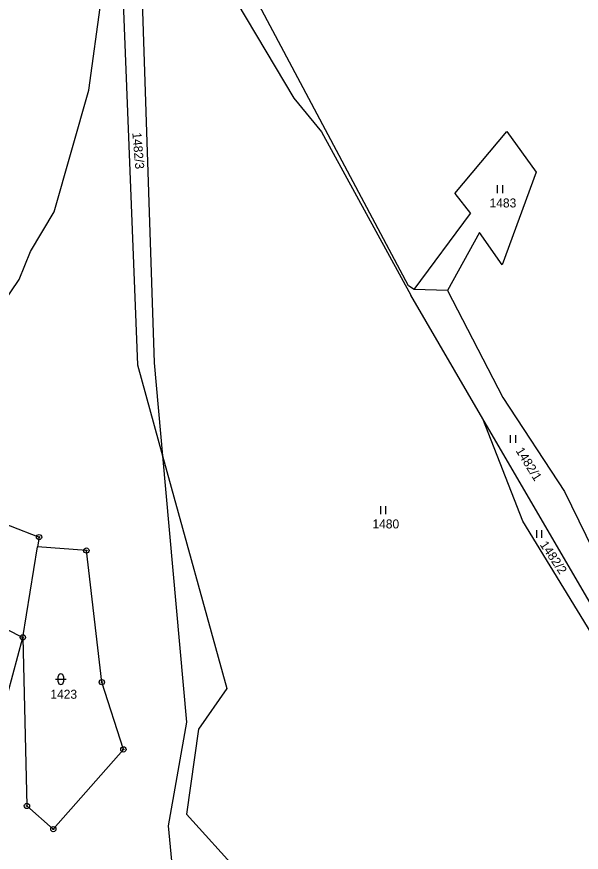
# Model space of a CAD drawing. Extents: x -439246 to -433691, y -1130252 to -1121148.
# Drawn here: x -437614.6 to -437507.7, y -1123200.9 to -1123042.8 of the extents above; entities that cross this region are included whole.
import ezdxf

# ---------------------------------------------------------------- set-up
doc = ezdxf.new("R2010")
doc.units = 0
for name, color, linetype in [('Vrstva 1', 7, 'Continuous'), ('Vrstva 18', 7, 'Continuous'), ('Vrstva 24', 7, 'Continuous'), ('Vrstva 25', 7, 'Continuous'), ('Vrstva 52', 7, 'Continuous')]:
    doc.layers.add(name, color=color, linetype=linetype)

msp = doc.modelspace()

# ---------------------------------------------------------------- linework, layer by layer
at = {"layer": 'Vrstva 1'}
msp.add_line((-437492.26, -1123177.38), (-437526.35, -1123118.9), dxfattribs=at)
for points in [[(-437591.74, -1123013.28), (-437588.55, -1123108.29)], [(-437588.98, -1123013.12), (-437562.13, -1123058.26)], [(-437540.41, -1123093.74), (-437581.8, -1123015.94)], [(-437595.25, -1123019.34), (-437591.71, -1123108.71)], [(-437562.13, -1123058.26), (-437556.91, -1123064.64)], [(-437556.91, -1123064.64), (-437539.97, -1123095.53)], [(-437531.64, -1123076.25), (-437521.8, -1123064.58)], [(-437521.8, -1123064.58), (-437516.25, -1123072.26)], [(-437516.25, -1123072.26), (-437522.66, -1123089.78)], [(-437531.64, -1123076.25), (-437528.65, -1123080.05)], [(-437539.36, -1123094.43), (-437528.65, -1123080.05)], [(-437526.95, -1123083.67), (-437533.05, -1123094.63)], [(-437522.66, -1123089.78), (-437526.95, -1123083.67)], [(-437539.36, -1123094.43), (-437540.41, -1123093.74)], [(-437533.05, -1123094.63), (-437539.36, -1123094.43)], [(-437533.05, -1123094.63), (-437522.58, -1123114.85)], [(-437526.35, -1123118.9), (-437539.97, -1123095.53)], [(-437591.71, -1123108.71), (-437586.97, -1123125.92)], [(-437588.55, -1123108.29), (-437586.97, -1123125.92)], [(-437522.58, -1123114.85), (-437510.87, -1123132.67)], [(-437518.78, -1123138.24), (-437526.35, -1123118.9)], [(-437586.97, -1123125.92), (-437574.83, -1123169.92)], [(-437586.97, -1123125.92), (-437582.44, -1123176.27)], [(-437632.35, -1123132.72), (-437610.35, -1123141.27)], [(-437510.87, -1123132.67), (-437490.69, -1123173.94)], [(-437492.22, -1123181.61), (-437518.78, -1123138.24)], [(-437610.35, -1123141.27), (-437610.65, -1123143.13)], [(-437613.42, -1123160.24), (-437610.65, -1123143.13)], [(-437601.39, -1123143.81), (-437610.65, -1123143.13)], [(-437598.46, -1123168.7), (-437601.39, -1123143.81)], [(-437629.47, -1123152.11), (-437613.42, -1123160.24)], [(-437619.17, -1123181.42), (-437613.42, -1123160.24)], [(-437613.42, -1123160.24), (-437612.65, -1123192.11)], [(-437594.39, -1123181.42), (-437598.46, -1123168.7)], [(-437574.83, -1123169.92), (-437580.16, -1123177.62)], [(-437582.44, -1123176.27), (-437585.94, -1123195.87)], [(-437580.16, -1123177.62), (-437582.45, -1123193.66)], [(-437607.65, -1123196.5), (-437594.39, -1123181.42)], [(-437612.65, -1123192.11), (-437607.65, -1123196.5)], [(-437582.45, -1123193.66), (-437562.12, -1123216.1)], [(-437585.94, -1123195.87), (-437584.88, -1123206.49)]]:
    msp.add_lwpolyline(points, dxfattribs=at)
at = {"layer": 'Vrstva 24'}
for centre, radius in [((-437610.35, -1123141.27), 0.5), ((-437610.35, -1123141.27), 0.1), ((-437601.39, -1123143.81), 0.5), ((-437601.39, -1123143.81), 0.1), ((-437613.42, -1123160.24), 0.5), ((-437613.42, -1123160.24), 0.1), ((-437598.46, -1123168.7), 0.5), ((-437598.46, -1123168.7), 0.1), ((-437594.39, -1123181.42), 0.5), ((-437594.39, -1123181.42), 0.1), ((-437612.65, -1123192.11), 0.5), ((-437612.65, -1123192.11), 0.1), ((-437607.65, -1123196.5), 0.5), ((-437607.65, -1123196.5), 0.1)]:
    msp.add_circle(centre, radius, dxfattribs=at)
at = {"layer": 'Vrstva 25'}
for p, q in [((-437523.58, -1123076.22), (-437523.58, -1123074.72)), ((-437522.58, -1123076.22), (-437522.58, -1123074.72)), ((-437521.1, -1123123.47), (-437521.1, -1123121.97)), ((-437520.1, -1123123.47), (-437520.1, -1123121.97)), ((-437545.68, -1123136.93), (-437545.68, -1123135.43)), ((-437544.68, -1123136.93), (-437544.68, -1123135.43)), ((-437516.15, -1123141.43), (-437516.15, -1123139.93)), ((-437515.15, -1123141.43), (-437515.15, -1123139.93)), ((-437607.23, -1123168.14), (-437605.23, -1123168.14)), ((-437606.73, -1123168.64), (-437606.73, -1123167.64)), ((-437605.73, -1123167.64), (-437605.73, -1123168.64))]:
    msp.add_line(p, q, dxfattribs=at)
for centre, start, end in [((-437606.23, -1123167.64), 0, 180), ((-437606.23, -1123168.64), 180, 0)]:
    msp.add_arc(centre, 0.5, start, end, dxfattribs=at)
at = {"layer": 'Vrstva 52'}
msp.add_lwpolyline([(-437619.02, -1123099.76), (-437614.12, -1123092.56), (-437611.99, -1123087.23), (-437607.52, -1123079.77), (-437600.91, -1123056.76), (-437598.57, -1123039.71)], dxfattribs=at)

# ---------------------------------------------------------------- texts
at = {"layer": 'Vrstva 18'}
for s, rotation, p in [('1482/3', 274.8753, (-437592.7, -1123064.79)), ('1482/1', 301.9424, (-437520.19, -1123124.93)), ('1482/2', 304.1239, (-437515.62, -1123142.71))]:
    msp.add_text(s, height=1.7, rotation=rotation, dxfattribs=at).set_placement(p)
for s, p in [('1483', (-437525.07, -1123078.92)), ('1480', (-437547.24, -1123139.63)), ('1423', (-437608.21, -1123171.84))]:
    msp.add_text(s, height=1.7, dxfattribs=at).set_placement(p)

doc.saveas('drawing.dxf')
